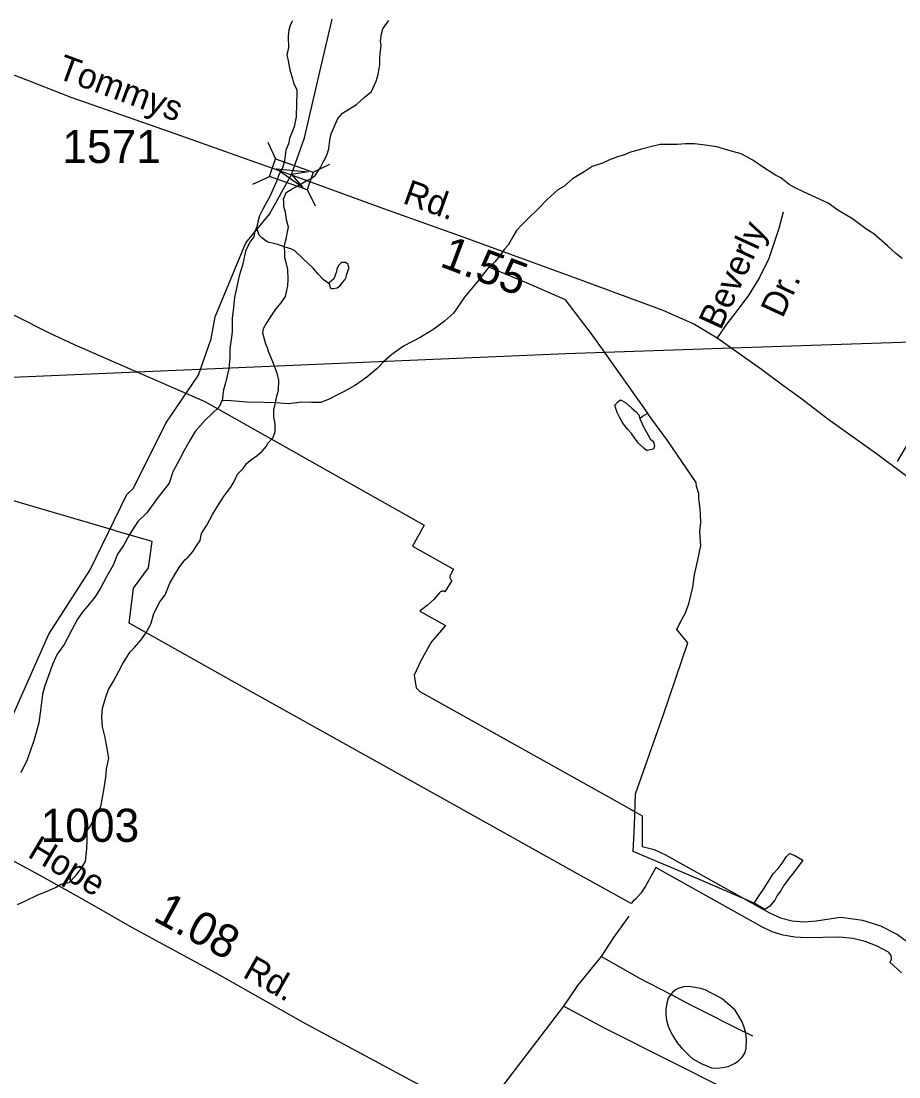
# Model space of a CAD drawing. Extents: x 2206922 to 2357709, y 510027 to 673830.
# Drawn here: x 2311623 to 2314937, y 606522 to 610507 of the extents above; entities that cross this region are included whole.
import ezdxf

# ---------------------------------------------------------------- set-up
doc = ezdxf.new("R2010")
doc.units = 0
for name, color, linetype in [('Exist Boundary Political City Limit New', 7, 'Continuous'), ('Exist Hydrographic Creek Single Shore', 7, 'Continuous'), ('Exist Hydrographic Misc Water Feature', 7, 'Continuous'), ('Exist Road Non-System Type 51', 7, 'Continuous'), ('Exist Road Non-System Type 51 Label', 7, 'Continuous'), ('Exist Road Secondary Mileage Hundredths English Label', 7, 'Continuous'), ('Exist Road Secondary Structure Standard Bridge Attributed CELL', 7, 'Continuous'), ('Exist Road Secondary Structure Standard Bridge CELL', 7, 'Continuous'), ('Exist Road Secondary Type 51 Attributed', 7, 'Continuous'), ('Exist Road Secondary Type 51 Label', 7, 'Continuous'), ('Exist Road Secondary Type 51 Number Label', 7, 'Continuous'), ('Exist Utilities Electrical Transmission Line', 7, 'Continuous'), ('Map Preparation Boundary City Limit Buffer Line', 7, 'Continuous')]:
    doc.layers.add(name, color=color, linetype=linetype)

msp = doc.modelspace()

# ---------------------------------------------------------------- linework, layer by layer
at = {"layer": 'Exist Boundary Political City Limit New'}
for points in [[(2310728.8, 609835.1), (2311728.8, 609329.9), (2311823.2, 609285.9), (2312316.2, 609071.4), (2312593, 608915.1), (2313145, 608603.5), (2313100.8, 608525.2), (2313203.2, 608467.2), (2313255.5, 608438), (2313243.5, 608416.4), (2313242.5, 608413.9), (2313241.8, 608411.3), (2313241.5, 608408.6), (2313241.8, 608405.9), (2313242.5, 608403.4), (2313243.8, 608400.9), (2313245.2, 608398.8), (2313247.2, 608396.9), (2313249.5, 608395.3), (2313223, 608352.9), (2313220.8, 608353.9), (2313218.2, 608354.6), (2313215.8, 608354.9), (2313213.2, 608354.8), (2313211, 608354.3), (2313208.5, 608353.4), (2313206.5, 608352.2), (2313204.5, 608350.6), (2313202.8, 608348.8), (2313181.2, 608323.1), (2313156.5, 608300.3), (2313129.2, 608280.6), (2313128.2, 608280), (2313225, 608225.3), (2313170.8, 608162.8), (2313130.2, 608089.2), (2313106.8, 608038.3), (2313114.8, 607989.5), (2313128.5, 607975.8), (2313926.2, 607530.5), (2313932.8, 607527), (2313967.5, 607507.6), (2313968, 607391.2), (2314013, 607379.3), (2314055.2, 607360.1), (2314448.5, 607140.7), (2314489.8, 607122), (2314533.8, 607110.5), (2314579, 607106.5), (2314624, 607110.1), (2314707, 607122.9), (2314717.5, 607123.9), (2314728, 607123.8), (2314799, 607113.6), (2314867.2, 607091.9), (2314931.2, 607059.5), (2314988.8, 607017)], [(2314900.5, 606989.7), (2314897.2, 606992.2), (2314854.8, 607015.6), (2314809.5, 607033.1), (2314762.5, 607044.4), (2314714.2, 607049.4), (2314587.2, 607046.6), (2314543.8, 607048.5), (2314500.5, 607056.2), (2314458.8, 607069.6), (2314419.2, 607088.3), (2314026, 607307.8), (2314019.2, 607311.4), (2314006.5, 607288.7), (2313980, 607241.2), (2313963.5, 607215.9), (2313943.8, 607193.1), (2313934, 607185.2), (2313925.5, 607175.9), (2313723.5, 607288.6), (2313264.5, 607544.8), (2312456.5, 607995.6), (2312123.2, 608182.8), (2312030.8, 608234.4), (2312047.2, 608366.1), (2312103.8, 608442.9), (2312117.2, 608542.2), (2312108.8, 608544.8), (2311978.5, 608583.2), (2311976.5, 608583.8), (2311646.2, 608681.2), (2311198.2, 608812.9)], [(2314947, 606914.6), (2314902.2, 606954.4), (2314904.2, 606957.1), (2314906, 606960), (2314907.2, 606963.1), (2314908.5, 606967.1), (2314908.8, 606971.2), (2314908.2, 606975.4), (2314907.2, 606979.4), (2314905.8, 606983.2), (2314903.2, 606986.7), (2314900.5, 606989.7)]]:
    msp.add_lwpolyline(points, dxfattribs=at)
at = {"layer": 'Exist Hydrographic Creek Single Shore'}
msp.add_lwpolyline([(2311281.1, 607187.1), (2311728.1, 608192.9), (2311883.1, 608435.5), (2312022.1, 608720), (2312047.1, 608744), (2312169.1, 608988.5), (2312292.2, 609170.7), (2312340.2, 609307.2), (2312356.1, 609389.9), (2312470.9, 609670.1), (2312560.1, 609777.7), (2312643.6, 609927.6), (2312692.8, 610066), (2312763.1, 610369.4), (2312797.4, 610513.6)], dxfattribs=at)
at = {"layer": 'Exist Hydrographic Misc Water Feature'}
for p, q in [((2314365.7, 606685.6), (2314359.5, 606687.8)), ((2314385.1, 606675.8), (2314365.7, 606685.6))]:
    msp.add_line(p, q, dxfattribs=at)
for points in [[(2312646.9, 610507), (2312639.1, 610491.1), (2312633.6, 610472.9), (2312631.7, 610449.2), (2312632.6, 610404.9), (2312626.4, 610381.1), (2312633, 610350.9), (2312637.3, 610323.1), (2312647.7, 610289.1), (2312651.8, 610273.4), (2312664.1, 610247.3), (2312664.3, 610235.5), (2312662.7, 610195.6), (2312661.3, 610145.5), (2312653.5, 610107.4), (2312636, 610063.3), (2312632.3, 610043.2), (2312622.7, 610019.1), (2312617, 609979), (2312609.2, 609951), (2312595.4, 609926.7), (2312587.6, 609900.7), (2312576, 609876.5), (2312562.2, 609844.5), (2312550.3, 609824.4), (2312535.2, 609796.3), (2312523.1, 609772.1), (2312517.3, 609753.9), (2312515.5, 609740), (2312511.4, 609726)], [(2312616.2, 609655.1), (2312620, 609671.2), (2312624.4, 609689.2), (2312627.8, 609705.2), (2312631.9, 609729.4), (2312625.4, 609757.1), (2312621.3, 609785.3), (2312615.1, 609807), (2312614.7, 609823.2), (2312614.1, 609835), (2312624.1, 609859.1), (2312642.4, 609871.4), (2312669.9, 609885.9), (2312699.6, 609904.1), (2312717.7, 609912.4), (2312733.6, 609924.1), (2312753.1, 609954.5), (2312764.8, 609976.6), (2312776.5, 610000.8), (2312784.3, 610024.8), (2312788.4, 610057), (2312793.7, 610081), (2312819.2, 610139.2), (2312836.8, 610159.2), (2312862.6, 610175.6), (2312888.7, 610192), (2312918.2, 610218.4), (2312946.1, 610240.5), (2312963.7, 610280.4), (2312971.1, 610304.5), (2312976.6, 610343), (2312976.8, 610366.9), (2312978.5, 610384.9), (2312982.4, 610412.7), (2312979.9, 610430.9), (2312983.6, 610458.7), (2312989.1, 610477), (2313003.1, 610498.8), (2313011.1, 610508.9)], [(2314949.6, 609610.4), (2314925.2, 609629.9), (2314893.3, 609657.8), (2314842.6, 609703.2), (2314812.3, 609722.7), (2314762, 609760.3), (2314706, 609793.5), (2314670, 609819.2), (2314623.2, 609840.8), (2314577.1, 609862), (2314544.9, 609877.8), (2314522.9, 609889.6), (2314490.7, 609915.1), (2314470.6, 609925), (2314422.5, 609956.6), (2314385.8, 609982), (2314341.7, 610005.7), (2314291.6, 610018.9), (2314249.4, 610032.6), (2314205.5, 610037.9), (2314165.3, 610043.6), (2314131.7, 610043.4), (2314099.5, 610041), (2314063.2, 610040.7), (2314035.5, 610040.4), (2314003.9, 610033.8), (2313965.6, 610023.4), (2313919.9, 610011.2), (2313904.1, 610003), (2313874.1, 609994.6), (2313842.4, 609982.3), (2313818.2, 609970.1), (2313778.6, 609957.4), (2313748.9, 609937.2), (2313705, 609910.9), (2313671.3, 609882.3), (2313649.4, 609870.2), (2313608.2, 609831.8), (2313574.4, 609797.6), (2313538.9, 609763.2), (2313514.9, 609738.8), (2313493.4, 609716.5), (2313479.6, 609692.6), (2313462, 609660.4), (2313446, 609644.1), (2313428.4, 609620), (2313412.8, 609599.7), (2313394.7, 609581.7), (2313389, 609577.7)], [(2312511.4, 609726), (2312505.6, 609713.9), (2312501.9, 609692.2), (2312486.4, 609671.8), (2312470.4, 609637.7), (2312459.1, 609585.4), (2312445.8, 609545.3), (2312438, 609509.6), (2312428.5, 609465.2), (2312424.8, 609425.2), (2312419.1, 609383.5), (2312419.7, 609333.5), (2312416.4, 609305.2), (2312410.7, 609271.2), (2312410.9, 609237.1), (2312407.4, 609195.4), (2312400, 609163.3), (2312394.1, 609141), (2312386.5, 609115.1), (2312384.6, 609099.1), (2312382.6, 609079.1), (2312381.2, 609072.9)], [(2312616.2, 609655.1), (2312592.4, 609663.2), (2312554.4, 609672.5), (2312542.1, 609680.4), (2312532.1, 609688.5), (2312522, 609698.1), (2312517.7, 609710.1), (2312511.4, 609726)], [(2312582.9, 609065.2), (2312588.5, 609091.1), (2312594.4, 609113.4), (2312596.1, 609151.2), (2312589.7, 609177.3), (2312573.1, 609220.8), (2312556.5, 609259), (2312552.6, 609272.9), (2312546.4, 609286.8), (2312535.8, 609328.6), (2312538, 609346.5), (2312547.9, 609364.5), (2312567.3, 609392.7), (2312585, 609418.9), (2312604.7, 609443.1), (2312620.7, 609467.5), (2312626.4, 609489.3), (2312629.9, 609507.5), (2312631.7, 609531.5), (2312629.5, 609569.6), (2312623.1, 609595.2), (2312619, 609613.3), (2312618.6, 609639.3), (2312616.2, 609655.1)], [(2312785.7, 609515.2), (2312763.8, 609530.7), (2312745.3, 609550.5), (2312725, 609574.6), (2312686.9, 609610), (2312656.5, 609639.7), (2312644.7, 609645.5), (2312616.2, 609655.1)], [(2313389, 609577.7), (2313383, 609569.7), (2313347.2, 609525.2), (2313296.3, 609464.7), (2313254.7, 609404.1), (2313220.8, 609373.9), (2313181.3, 609343.3), (2313130, 609312.9), (2313066.2, 609280.3), (2313022.8, 609248), (2312992.8, 609221.7), (2312967.2, 609195.1), (2312927.8, 609162.9), (2312885.8, 609132.3), (2312842.1, 609108.1), (2312812.6, 609093.5), (2312788.4, 609081.3), (2312754.6, 609066.9), (2312718.9, 609066.6), (2312682.6, 609068.5), (2312630.9, 609061.6), (2312582.9, 609065.2)], [(2312785.7, 609515.2), (2312789.8, 609501.2), (2312794.3, 609497.3), (2312801.9, 609497.4), (2312815.9, 609499.3), (2312825.7, 609507.6), (2312835.8, 609519.8), (2312845.6, 609529.7), (2312849.7, 609539.6), (2312851.1, 609548), (2312853.4, 609555.7), (2312861.4, 609576), (2312859.1, 609580), (2312857.1, 609588), (2312848.9, 609595.8), (2312840.9, 609595.8), (2312832.7, 609595.8), (2312823, 609585.4), (2312815.1, 609571.6), (2312813.4, 609561.4), (2312807.5, 609543.6), (2312803.6, 609533.2), (2312785.9, 609519.2), (2312785.7, 609515.2)], [(2313988.4, 609026.4), (2313779.6, 609321.8), (2313677.9, 609454.7), (2313531.5, 609519), (2313389, 609577.7)], [(2312381.2, 609072.9), (2312371.1, 609050.8), (2312343.2, 609024.6), (2312317.6, 609000.5), (2312279.9, 608957.9), (2312260.6, 608925.9), (2312239.1, 608885.4), (2312221.4, 608851.6), (2312195.8, 608805.1), (2312182.1, 608763), (2312136.9, 608704.4), (2312097.4, 608650.4), (2312063.9, 608617.8), (2312032.6, 608569.4), (2312009, 608527.5), (2311987.1, 608495.1), (2311969.8, 608453), (2311945.8, 608408.8), (2311922.7, 608366.5), (2311901.3, 608332.4), (2311875.1, 608300.2), (2311857.7, 608279.7), (2311836.1, 608249.7), (2311814.6, 608209.2), (2311785.3, 608153.2), (2311759.6, 608116.9), (2311741.8, 608078.6), (2311724.4, 608032.6), (2311710.8, 607994.4), (2311703.1, 607966.4), (2311697.9, 607914.5), (2311690.3, 607858.4), (2311682.5, 607830), (2311669.2, 607786.2), (2311659.6, 607758), (2311646, 607717.9), (2311622.3, 607669.6)], [(2312375, 608691), (2312386.9, 608711.5), (2312402.5, 608731.4), (2312414.6, 608747.4), (2312428.3, 608771.7), (2312439.6, 608796), (2312461.5, 608817.8), (2312475.5, 608838), (2312493.1, 608852.4), (2312514.6, 608866.6), (2312533.1, 608882.9), (2312548.7, 608902.8), (2312554.2, 608913), (2312574.1, 608935.1), (2312581.9, 608957.1), (2312581.5, 608985.1), (2312577.4, 609013.3), (2312577.4, 609039.2), (2312582.9, 609065.2)], [(2312582.9, 609065.2), (2312540.7, 609066.7), (2312475.1, 609068), (2312430.6, 609071.5), (2312401.1, 609075.1), (2312381.2, 609072.9)], [(2313958.6, 609006.1), (2313971.1, 608978.3), (2313989.6, 608946.3), (2313997.6, 608930.5), (2314007.6, 608920.5), (2314011.9, 608914.6), (2314013.6, 608902.5), (2314009.9, 608890.5), (2313998.2, 608888.6), (2313988.2, 608886.5), (2313983.8, 608886.3), (2313974, 608894.3), (2313953.5, 608914), (2313941.4, 608930), (2313927.7, 608949.5), (2313913.3, 608965.5), (2313894.7, 608989.4), (2313882.6, 609011.1), (2313874.1, 609026.9), (2313868.2, 609044.9), (2313864.3, 609056.8), (2313876, 609069.2), (2313885.8, 609077.1), (2313904.3, 609067.4), (2313928.3, 609045.5), (2313944.7, 609031.8), (2313954.5, 609020.1), (2313958.6, 609006.1)], [(2314390.1, 607177.5), (2314169.2, 607273.2), (2313934.2, 607372.6), (2313939.1, 607470.8), (2313942, 607590.4), (2314048.6, 607889.5), (2314139.7, 608160.5), (2314099.1, 608210), (2314111, 608236.2), (2314130.3, 608270.2), (2314144, 608306.6), (2314159.4, 608370.5), (2314164.9, 608416.6), (2314178.4, 608472.6), (2314189.5, 608526.9), (2314185, 608578.6), (2314188.9, 608614.6), (2314188.3, 608644.7), (2314186.2, 608664.9), (2314182.1, 608706.4), (2314181.7, 608722.7), (2314173.3, 608750.4), (2314170.9, 608764.5), (2314063.4, 608923), (2313990.2, 609022.4), (2313988.4, 609026.4)], [(2313958.6, 609006.1), (2313968.9, 609015.9), (2313988.4, 609026.4)], [(2314931.8, 608844.6), (2315018.3, 608991.4)], [(2311609.6, 607171.9), (2311639.1, 607186.1), (2311685.4, 607208.7), (2311718.8, 607221.1), (2311753.1, 607237), (2311772.6, 607249.5), (2311804.6, 607255.6), (2311832.2, 607283.9), (2311849.9, 607308.4), (2311865.7, 607334.4), (2311871.2, 607382.3), (2311872.6, 607414.5), (2311872.6, 607452.2), (2311884.3, 607468.7), (2311901.7, 607502.6), (2311923.9, 607541), (2311936.8, 607610.8), (2311942.6, 607653), (2311945.6, 607685), (2311953.6, 607725.1), (2311947.1, 607767.1), (2311940.7, 607802.9), (2311930.5, 607843), (2311927.8, 607880.7), (2311929.6, 607912.8), (2311943, 607955), (2311952.4, 607983.2), (2311972.1, 608015.1), (2311992.2, 608053.5), (2312005.9, 608079.4), (2312035.2, 608125.7), (2312050.6, 608142), (2312074.4, 608170.1), (2312094.1, 608196.3), (2312112.1, 608230.5), (2312123.4, 608270.6), (2312147, 608314.8), (2312166.7, 608341.1), (2312184.1, 608385.1), (2312206, 608421.6), (2312219.6, 608443.9), (2312241.5, 608473.8), (2312253.4, 608483.8), (2312272.7, 608506), (2312284.6, 608526.1), (2312298.5, 608546.3), (2312304.3, 608572.6), (2312324, 608604.5), (2312345.5, 608644.7), (2312359, 608667), (2312375, 608691)], [(2314390.1, 607177.5), (2314409.5, 607205.8), (2314427.6, 607233.9), (2314437.4, 607248.2), (2314453, 607274.3), (2314462.8, 607288.2), (2314480.7, 607308.6), (2314496.3, 607328.5), (2314512.3, 607352.9), (2314524.2, 607364.9), (2314544.1, 607357.1), (2314574.2, 607339.6), (2314539.1, 607291.3), (2314526.8, 607276.9), (2314509.2, 607252.8), (2314501.2, 607242.7), (2314489.7, 607222.5), (2314477.8, 607206.5), (2314468, 607188.5), (2314448.3, 607164.3), (2314430.2, 607154), (2314390.1, 607177.5)], [(2313917, 607128.7), (2313859.8, 607048), (2313812.4, 606975.7)], [(2313812.4, 606975.7), (2313723.8, 606866.6), (2313670.7, 606788.2)], [(2314075.9, 606832.6), (2313959.4, 606893.2), (2313812.4, 606975.7)], [(2314359.5, 606687.8), (2314351.1, 606711.3), (2314344.7, 606729.3), (2314336.7, 606745.1), (2314318.5, 606773), (2314290, 606798.7), (2314270.1, 606816.4), (2314243.9, 606830.5), (2314223.8, 606840), (2314205.9, 606849.9), (2314187.7, 606855.5), (2314167.6, 606859.4), (2314143.6, 606863), (2314123.7, 606861.1), (2314103.4, 606854.8), (2314091.7, 606848.5), (2314082.1, 606840.6), (2314075.9, 606832.6)], [(2314075.9, 606832.6), (2314065.9, 606818.3), (2314060.3, 606800.1), (2314056.8, 606776.3), (2314056.8, 606756.4), (2314059.1, 606736.2), (2314065.3, 606712.6), (2314075.7, 606690.3), (2314086, 606672.6), (2314100.1, 606650.5), (2314115.9, 606631.1), (2314132.1, 606615.3), (2314156.5, 606591.4), (2314190.7, 606572), (2314228.9, 606556.2), (2314249, 606554.3), (2314271.1, 606556.7), (2314292.5, 606560.7), (2314318.7, 606573), (2314332.4, 606583.5), (2314340.4, 606591.2), (2314346.2, 606597.3), (2314356.2, 606613.6), (2314360.1, 606629.7), (2314361.6, 606661.5), (2314359.5, 606687.8)], [(2314359.5, 606687.8), (2314156.3, 606789.3), (2314075.9, 606832.6)], [(2313670.7, 606788.2), (2313430.2, 606473.6), (2313223.3, 606195.7), (2313159.7, 606159.1), (2313088.6, 606104.1), (2313044.7, 606065.7), (2312985.4, 606023.1), (2312941.6, 605984.7), (2312898.3, 605946.2), (2312850.7, 605897.8), (2312797.2, 605857.2), (2312763.2, 605836.7), (2312713.8, 605802.4), (2312670.1, 605777.8), (2312638.3, 605765.5), (2312590.5, 605756.9), (2312574.1, 605750.8)], [(2314273.8, 606480.9), (2314078.8, 606578.7), (2313825.3, 606705.7), (2313670.7, 606788.2)]]:
    msp.add_lwpolyline(points, dxfattribs=at)
at = {"layer": 'Exist Road Non-System Type 51'}
msp.add_lwpolyline([(2314500.1, 609785), (2314483.6, 609723.8), (2314463.2, 609664), (2314445.9, 609610.7), (2314410.6, 609538.4), (2314370.3, 609473.5), (2314337.2, 609428.9), (2314287.5, 609364.6), (2314250.6, 609311.1)], dxfattribs=at)
at = {"layer": 'Exist Road Secondary Structure Standard Bridge Attributed CELL'}
msp.add_lwpolyline([(2312686.2, 609878.5), (2312586.3, 609948.4), (2312707.8, 609937.8), (2312643.6, 609927.6)], close=True, dxfattribs=at)
at = {"layer": 'Exist Road Secondary Structure Standard Bridge CELL'}
for p, q in [((2312553.8, 610049.3), (2312583.6, 609987)), ((2312725.9, 609936.4), (2312788.2, 609966.2)), ((2312497.8, 609890.7), (2312560.1, 609920.4)), ((2312703, 609871.4), (2312732.8, 609809.1))]:
    msp.add_line(p, q, dxfattribs=at)
msp.add_lwpolyline([(2312583.6, 609987), (2312726.1, 609936.7), (2312702.6, 609870.2), (2312560.1, 609920.4)], close=True, dxfattribs=at)
at = {"layer": 'Exist Road Secondary Type 51 Attributed'}
for points in [[(2308699.7, 611120.7), (2308874.1, 611077.4), (2309090.6, 611021.4), (2309388.5, 610947.5), (2309836.6, 610834.7), (2310157.6, 610753.3), (2310198.2, 610743), (2310530.5, 610662.7), (2310731.6, 610605.4), (2310981.8, 610520.9), (2311086.8, 610483.8), (2311617.7, 610295.2), (2311810.6, 610220), (2312185.6, 610088.8), (2312508.2, 609973.9)], [(2312508.2, 609973.9), (2312636.2, 609928.3), (2312991.5, 609799.6), (2313294.5, 609691.4), (2313718.4, 609536.6), (2314045.6, 609415.6), (2314165.3, 609363.3), (2314250.6, 609311.1), (2314306.7, 609271.5), (2314341, 609247.4), (2314418.6, 609192.6), (2314497, 609133.4), (2314565.4, 609084.2), (2314668.2, 609005.5), (2314857.9, 608870.3), (2315025.9, 608745.5), (2315190.2, 608624.4), (2315434.6, 608445.4), (2315631.9, 608300.2), (2315797.5, 608179.8), (2315922.2, 608088.7), (2316073.7, 607978.5), (2316278.1, 607822.9), (2316293.5, 607811.2)], [(2311457.3, 607410.4), (2311691.6, 607284.2), (2311862.2, 607188.7), (2312041.7, 607085.5), (2312354.9, 606916.1), (2312688.4, 606727.5), (2313372.1, 606360), (2313752.8, 606153.6), (2314095.4, 605966.1), (2314227.7, 605890.6), (2314311.7, 605833.2), (2314388.1, 605777.2), (2314559.4, 605641.9), (2314675.4, 605551.6)]]:
    msp.add_lwpolyline(points, dxfattribs=at)
at = {"layer": 'Exist Utilities Electrical Transmission Line'}
for points in [[(2317575, 609365), (2316413.6, 609342), (2314306.7, 609271.5)], [(2314306.7, 609271.5), (2313680, 609250.6), (2310677.1, 609122.4), (2309330.5, 609054.9)]]:
    msp.add_lwpolyline(points, dxfattribs=at)
at = {"layer": 'Map Preparation Boundary City Limit Buffer Line'}
for points in [[(2310728.8, 609835.1), (2311728.8, 609329.9), (2311823.2, 609285.9), (2312316.2, 609071.4), (2312593, 608915.1), (2313145, 608603.5), (2313100.8, 608525.2), (2313203.2, 608467.2), (2313255.5, 608438), (2313243.5, 608416.4), (2313242.5, 608413.9), (2313241.8, 608411.3), (2313241.5, 608408.6), (2313241.8, 608405.9), (2313242.5, 608403.4), (2313243.8, 608400.9), (2313245.2, 608398.8), (2313247.2, 608396.9), (2313249.5, 608395.3), (2313223, 608352.9), (2313220.8, 608353.9), (2313218.2, 608354.6), (2313215.8, 608354.9), (2313213.2, 608354.8), (2313211, 608354.3), (2313208.5, 608353.4), (2313206.5, 608352.2), (2313204.5, 608350.6), (2313202.8, 608348.8), (2313181.2, 608323.1), (2313156.5, 608300.3), (2313129.2, 608280.6), (2313128.2, 608280), (2313225, 608225.3), (2313170.8, 608162.8), (2313130.2, 608089.2), (2313106.8, 608038.3), (2313114.8, 607989.5), (2313128.5, 607975.8), (2313926.2, 607530.5), (2313932.8, 607527), (2313967.5, 607507.6), (2313968, 607391.2), (2314013, 607379.3), (2314055.2, 607360.1), (2314448.5, 607140.7), (2314489.8, 607122), (2314533.8, 607110.5), (2314579, 607106.5), (2314624, 607110.1), (2314707, 607122.9), (2314717.5, 607123.9), (2314728, 607123.8), (2314799, 607113.6), (2314867.2, 607091.9), (2314931.2, 607059.5), (2314988.8, 607017)], [(2314900.5, 606989.7), (2314897.2, 606992.2), (2314854.8, 607015.6), (2314809.5, 607033.1), (2314762.5, 607044.4), (2314714.2, 607049.4), (2314587.2, 607046.6), (2314543.8, 607048.5), (2314500.5, 607056.2), (2314458.8, 607069.6), (2314419.2, 607088.3), (2314026, 607307.8), (2314019.2, 607311.4), (2314006.5, 607288.7), (2313980, 607241.2), (2313963.5, 607215.9), (2313943.8, 607193.1), (2313934, 607185.2), (2313925.5, 607175.9), (2313723.5, 607288.6), (2313264.5, 607544.8), (2312456.5, 607995.6), (2312123.2, 608182.8), (2312030.8, 608234.4), (2312047.2, 608366.1), (2312103.8, 608442.9), (2312117.2, 608542.2), (2312108.8, 608544.8), (2311978.5, 608583.2), (2311976.5, 608583.8), (2311646.2, 608681.2), (2311198.2, 608812.9)], [(2314947, 606914.6), (2314902.2, 606954.4), (2314904.2, 606957.1), (2314906, 606960), (2314907.2, 606963.1), (2314908.5, 606967.1), (2314908.8, 606971.2), (2314908.2, 606975.4), (2314907.2, 606979.4), (2314905.8, 606983.2), (2314903.2, 606986.7), (2314900.5, 606989.7)]]:
    msp.add_lwpolyline(points, dxfattribs=at)

# ---------------------------------------------------------------- texts
at = {"layer": 'Exist Road Non-System Type 51 Label'}
for s, p in [('Beverly', (2314263.7, 609336.7)), ('Dr.', (2314497.6, 609382.3))]:
    msp.add_text(s, height=95, rotation=65.324, dxfattribs=at).set_placement(p)
at = {"layer": 'Exist Road Secondary Mileage Hundredths English Label'}
for s, rotation, p in [('1.55', 339.3575, (2313199.3, 609582.3)), ('1.08', 331.5354, (2312116.2, 607114.8))]:
    msp.add_text(s, height=125, rotation=rotation, dxfattribs=at).set_placement(p)
at = {"layer": 'Exist Road Secondary Type 51 Label'}
for s, rotation, p in [('Tommys', 339.898, (2311753.8, 610293.2)), ('Rd.', 340.2421, (2313059.5, 609820.7)), ('Hope', 329.1995, (2311643.2, 607354.9)), ('Rd.', 330.3954, (2312455.2, 606901))]:
    msp.add_text(s, height=95, rotation=rotation, dxfattribs=at).set_placement(p)
at = {"layer": 'Exist Road Secondary Type 51 Number Label'}
for s, p in [('1571', (2311778.5, 609971)), ('1003', (2311696.8, 607408.8))]:
    msp.add_text(s, height=125, dxfattribs=at).set_placement(p)

doc.saveas('drawing.dxf')
